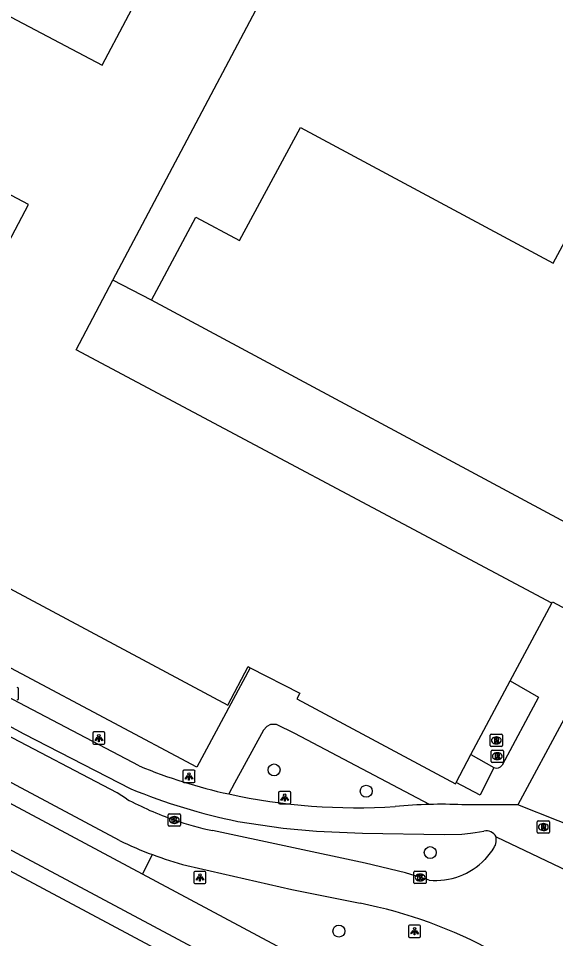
# Model space of a CAD drawing. Extents: x 159489 to 160304, y 383826 to 384530.
# Drawn here: x 159683.9 to 159727.7, y 384046 to 384121.1 of the extents above; entities that cross this region are included whole.
import ezdxf

# ---------------------------------------------------------------- set-up
doc = ezdxf.new("R2010")
doc.units = 0
for name, color, linetype in [('IMGEO_Boom', 7, 'Continuous'), ('IMGEO_Fietspad_gesloten', 7, 'Continuous'), ('IMGEO_Haag', 7, 'Continuous'), ('IMGEO_Kolk', 7, 'Continuous'), ('IMGEO_Lichtpunt', 7, 'Continuous'), ('IMGEO_OVBaan_gesloten', 7, 'Continuous'), ('IMGEO_Pand', 7, 'Continuous'), ('IMGEO_Rijbaan_lokaal_gesloten', 7, 'Continuous'), ('IMGEO_Rioolput', 7, 'Continuous'), ('IMGEO_Voetpad_gesloten', 7, 'Continuous'), ('IMGEO_Voetpad_open', 7, 'Continuous')]:
    doc.layers.add(name, color=color, linetype=linetype)

msp = doc.modelspace()

# ---------------------------------------------------------------- linework, layer by layer
at = {"layer": 'IMGEO_Boom'}
for centre in [(159704.709, 384059.749), (159712.222, 384058.012), (159717.444, 384053.006), (159709.994, 384046.6)]:
    msp.add_circle(centre, 0.489, dxfattribs=at)
at = {"layer": 'IMGEO_Fietspad_gesloten'}
for points in [[(159693.711, 384060.079), (159674.707, 384070.073), (159670.991, 384072.027), (159669.209, 384072.964), (159665.524, 384074.945), (159661.738, 384076.981), (159654.281, 384080.99), (159642.056, 384087.372)], [(159642.439, 384085.088), (159652.872, 384079.481), (159668.485, 384071.248), (159684.302, 384062.68), (159693.034, 384058.215)], [(159724.587, 384056.893), (159720.003, 384056.911)], [(159701.755, 384055.552), (159705.446, 384054.999), (159708.17, 384054.744), (159711.92, 384054.581), (159718.586, 384054.469), (159720.016, 384054.512), (159720.724, 384054.601), (159721.112, 384054.65), (159721.813, 384054.765)]]:
    msp.add_lwpolyline(points, dxfattribs=at)
for centre, radius, start, end in [((159710.192, 384099.824), 43.027, 247.4776, 257.68758), ((159711.228, 384102.187), 47.587, 247.52183, 258.51755), ((159711.491, 384105.849), 49.19, 257.70652, 273.61613), ((159718.089, 384023.697), 33.244, 91.20301, 96.03634), ((159718.312, 384013.195), 43.749, 87.78478, 91.20621), ((159721.989, 384053.862), 0.92, 27.79154, 101.03939)]:
    msp.add_arc(centre, radius, start, end, dxfattribs=at)
at = {"layer": 'IMGEO_Haag'}
msp.add_lwpolyline([(159693.976, 384051.25), (159694.802, 384052.841)], dxfattribs=at)
at = {"layer": 'IMGEO_Kolk'}
for p, q in [((159696.083, 384055.239), (159696.083, 384056.091)), ((159696.158, 384056.165), (159697.01, 384056.165)), ((159697.084, 384056.091), (159697.084, 384055.239)), ((159696.594, 384055.385), (159696.569, 384055.385)), ((159696.571, 384055.945), (159696.596, 384055.945)), ((159697.01, 384055.165), (159696.158, 384055.165)), ((159716.115, 384050.551), (159716.115, 384051.403)), ((159716.19, 384051.477), (159717.042, 384051.477)), ((159716.603, 384051.257), (159716.628, 384051.257)), ((159717.116, 384051.403), (159717.116, 384050.551)), ((159717.042, 384050.477), (159716.19, 384050.477)), ((159716.626, 384050.697), (159716.601, 384050.697))]:
    msp.add_line(p, q, dxfattribs=at)
for points in [[(159696.083, 384055.239), (159696.083, 384056.091)], [(159696.158, 384056.165), (159697.01, 384056.165)], [(159697.084, 384056.091), (159697.084, 384055.239)], [(159696.404, 384055.865), (159696.527, 384055.865), (159696.527, 384055.714), (159696.657, 384055.865), (159696.821, 384055.865), (159696.675, 384055.714), (159696.828, 384055.465), (159696.676, 384055.465), (159696.591, 384055.629), (159696.527, 384055.562), (159696.527, 384055.465), (159696.404, 384055.465), (159696.404, 384055.865)], [(159697.01, 384055.165), (159696.158, 384055.165)], [(159716.115, 384050.551), (159716.115, 384051.403)], [(159716.19, 384051.477), (159717.042, 384051.477)], [(159716.436, 384051.177), (159716.559, 384051.177), (159716.559, 384051.026), (159716.689, 384051.177), (159716.853, 384051.177), (159716.707, 384051.026), (159716.86, 384050.777), (159716.708, 384050.777), (159716.623, 384050.941), (159716.559, 384050.874), (159716.559, 384050.777), (159716.436, 384050.777), (159716.436, 384051.177)], [(159717.116, 384051.403), (159717.116, 384050.551)], [(159717.042, 384050.477), (159716.19, 384050.477)]]:
    msp.add_lwpolyline(points, dxfattribs=at)
for centre, start, end in [((159696.16, 384056.089), 91.55205, 178.44795), ((159696.16, 384056.089), 91.55205, 178.44795), ((159697.008, 384056.089), 1.55205, 88.44795), ((159697.008, 384056.089), 1.55205, 88.44795), ((159696.16, 384055.241), 181.55205, 268.44795), ((159696.16, 384055.241), 181.55205, 268.44795), ((159697.008, 384055.241), 271.55205, 358.44795), ((159697.008, 384055.241), 271.55205, 358.44795), ((159716.192, 384051.401), 91.55205, 178.44795), ((159716.192, 384051.401), 91.55205, 178.44795), ((159717.04, 384051.401), 1.55205, 88.44795), ((159717.04, 384051.401), 1.55205, 88.44795), ((159716.192, 384050.553), 181.55205, 268.44795), ((159716.192, 384050.553), 181.55205, 268.44795), ((159717.04, 384050.553), 271.55205, 358.44795), ((159717.04, 384050.553), 271.55205, 358.44795)]:
    msp.add_arc(centre, 0.0765, start, end, dxfattribs=at)
for centre, major_axis, ratio, start_param, end_param in [((159696.57, 384055.665), (-0.387, 0.002), 0.722429, 4.712389, 7.853982), ((159696.595, 384055.665), (-0.39, 0.002), 0.717154, 1.570796, 4.712389), ((159716.602, 384050.977), (-0.387, 0.002), 0.722429, 4.712389, 7.853982), ((159716.627, 384050.977), (-0.39, 0.002), 0.717154, 1.570796, 4.712389)]:
    msp.add_ellipse(centre, major_axis=major_axis, ratio=ratio, start_param=start_param, end_param=end_param, dxfattribs=at)
at = {"layer": 'IMGEO_Lichtpunt'}
for p, q in [((159683.873, 384065.567), (159683.873, 384066.374)), ((159683.873, 384065.567), (159683.873, 384066.374)), ((159690.833, 384062.845), (159690.025, 384062.845)), ((159690.833, 384062.845), (159690.025, 384062.845)), ((159689.931, 384062.75), (159689.931, 384061.943)), ((159689.931, 384062.75), (159689.931, 384061.943)), ((159690.927, 384061.943), (159690.927, 384062.75)), ((159690.927, 384061.943), (159690.927, 384062.75)), ((159690.025, 384061.849), (159690.833, 384061.849)), ((159690.025, 384061.849), (159690.833, 384061.849)), ((159697.27, 384059.623), (159697.27, 384058.816)), ((159697.27, 384059.623), (159697.27, 384058.816)), ((159698.172, 384059.718), (159697.364, 384059.718)), ((159698.172, 384059.718), (159697.364, 384059.718)), ((159698.266, 384058.816), (159698.266, 384059.623)), ((159698.266, 384058.816), (159698.266, 384059.623)), ((159697.364, 384058.722), (159698.172, 384058.722)), ((159697.364, 384058.722), (159698.172, 384058.722)), ((159705.083, 384057.893), (159705.083, 384057.086)), ((159705.083, 384057.893), (159705.083, 384057.086)), ((159705.985, 384057.988), (159705.177, 384057.988)), ((159705.985, 384057.988), (159705.177, 384057.988)), ((159706.079, 384057.086), (159706.079, 384057.893)), ((159706.079, 384057.086), (159706.079, 384057.893)), ((159705.177, 384056.992), (159705.985, 384056.992)), ((159705.177, 384056.992), (159705.985, 384056.992)), ((159698.166, 384051.381), (159698.166, 384050.574)), ((159698.166, 384051.381), (159698.166, 384050.574)), ((159699.068, 384051.476), (159698.26, 384051.476)), ((159699.068, 384051.476), (159698.26, 384051.476)), ((159699.162, 384050.574), (159699.162, 384051.381)), ((159699.162, 384050.574), (159699.162, 384051.381)), ((159698.26, 384050.48), (159699.068, 384050.48)), ((159698.26, 384050.48), (159699.068, 384050.48)), ((159716.565, 384047.086), (159715.757, 384047.086)), ((159716.565, 384047.086), (159715.757, 384047.086)), ((159715.663, 384046.991), (159715.663, 384046.184)), ((159715.663, 384046.991), (159715.663, 384046.184)), ((159716.659, 384046.184), (159716.659, 384046.991)), ((159716.659, 384046.184), (159716.659, 384046.991)), ((159715.757, 384046.09), (159716.565, 384046.09)), ((159715.757, 384046.09), (159716.565, 384046.09))]:
    msp.add_line(p, q, dxfattribs=at)
for points in [[(159690.305, 384062.414), (159690.344, 384062.386), (159690.156, 384062.124), (159690.118, 384062.151), (159690.305, 384062.414)], [(159690.407, 384062.366), (159690.454, 384062.366), (159690.454, 384062.044), (159690.407, 384062.044), (159690.407, 384062.366)], [(159690.517, 384062.386), (159690.555, 384062.413), (159690.742, 384062.151), (159690.703, 384062.123), (159690.517, 384062.386)], [(159697.644, 384059.287), (159697.683, 384059.259), (159697.495, 384058.997), (159697.457, 384059.024), (159697.644, 384059.287)], [(159697.746, 384059.239), (159697.793, 384059.239), (159697.793, 384058.917), (159697.746, 384058.917), (159697.746, 384059.239)], [(159697.856, 384059.259), (159697.894, 384059.286), (159698.081, 384059.024), (159698.042, 384058.996), (159697.856, 384059.259)], [(159705.457, 384057.557), (159705.496, 384057.529), (159705.308, 384057.267), (159705.27, 384057.294), (159705.457, 384057.557)], [(159705.669, 384057.529), (159705.707, 384057.556), (159705.894, 384057.294), (159705.855, 384057.266), (159705.669, 384057.529)], [(159705.559, 384057.509), (159705.606, 384057.509), (159705.606, 384057.187), (159705.559, 384057.187), (159705.559, 384057.509)], [(159698.54, 384051.045), (159698.579, 384051.017), (159698.391, 384050.755), (159698.353, 384050.782), (159698.54, 384051.045)], [(159698.642, 384050.997), (159698.689, 384050.997), (159698.689, 384050.675), (159698.642, 384050.675), (159698.642, 384050.997)], [(159698.752, 384051.017), (159698.79, 384051.044), (159698.977, 384050.782), (159698.938, 384050.754), (159698.752, 384051.017)], [(159716.037, 384046.655), (159716.076, 384046.627), (159715.888, 384046.365), (159715.85, 384046.392), (159716.037, 384046.655)], [(159716.139, 384046.607), (159716.186, 384046.607), (159716.186, 384046.285), (159716.139, 384046.285), (159716.139, 384046.607)], [(159716.249, 384046.627), (159716.287, 384046.654), (159716.474, 384046.392), (159716.435, 384046.364), (159716.249, 384046.627)]]:
    msp.add_lwpolyline(points, dxfattribs=at)
for centre in [(159690.43, 384062.548), (159697.769, 384059.421), (159705.582, 384057.691), (159698.665, 384051.179), (159716.162, 384046.789)]:
    msp.add_circle(centre, 0.0994, dxfattribs=at)
for centre, start, end in [((159683.779, 384066.374), 0, 90), ((159683.779, 384066.374), 0, 90), ((159683.779, 384065.567), 270, 0), ((159683.779, 384065.567), 270, 360), ((159690.025, 384062.75), 90, 180), ((159690.025, 384062.75), 90, 180), ((159690.833, 384062.75), 0, 90), ((159690.833, 384062.75), 0, 90), ((159690.025, 384061.943), 180, 270), ((159690.025, 384061.943), 180, 270), ((159690.833, 384061.943), 270, 0), ((159690.833, 384061.943), 270, 360), ((159697.364, 384059.623), 90, 180), ((159697.364, 384059.623), 90, 180), ((159698.172, 384059.623), 0, 90), ((159698.172, 384059.623), 0, 90), ((159697.364, 384058.816), 180, 270), ((159697.364, 384058.816), 180, 270), ((159698.172, 384058.816), 270, 0), ((159698.172, 384058.816), 270, 360), ((159705.177, 384057.893), 90, 180), ((159705.177, 384057.893), 90, 180), ((159705.985, 384057.893), 0, 90), ((159705.985, 384057.893), 0, 90), ((159705.177, 384057.086), 180, 270), ((159705.177, 384057.086), 180, 270), ((159705.985, 384057.086), 270, 0), ((159705.985, 384057.086), 270, 360), ((159698.26, 384051.381), 90, 180), ((159698.26, 384051.381), 90, 180), ((159699.068, 384051.381), 0, 90), ((159699.068, 384051.381), 0, 90), ((159698.26, 384050.574), 180, 270), ((159698.26, 384050.574), 180, 270), ((159699.068, 384050.574), 270, 0), ((159699.068, 384050.574), 270, 360), ((159715.757, 384046.991), 90, 180), ((159715.757, 384046.991), 90, 180), ((159716.565, 384046.991), 0, 90), ((159716.565, 384046.991), 0, 90), ((159715.757, 384046.184), 180, 270), ((159715.757, 384046.184), 180, 270), ((159716.565, 384046.184), 270, 0), ((159716.565, 384046.184), 270, 360)]:
    msp.add_arc(centre, 0.0946, start, end, dxfattribs=at)
at = {"layer": 'IMGEO_OVBaan_gesloten'}
for points in [[(159693.976, 384051.25), (159656.977, 384071.043), (159654.816, 384072.267)], [(159778.419, 384002.326), (159655.116, 384068.233), (159654.047, 384068.903), (159653.178, 384069.297)], [(159777.482, 384006.579), (159693.976, 384051.25)]]:
    msp.add_lwpolyline(points, dxfattribs=at)
at = {"layer": 'IMGEO_Pand'}
for points in [[(159691.579, 384099.696), (159709.034, 384132.721), (159709.579, 384133.752), (159712.659, 384132.11), (159714.168, 384134.941), (159711.071, 384136.599), (159711.529, 384137.442), (159729.91, 384172.22), (159721.988, 384176.427)], [(159661.097, 384155.654), (159640.799, 384117.299), (159641.726, 384116.807), (159642.659, 384118.574), (159642.924, 384118.433), (159642.974, 384118.53), (159674.217, 384102.022), (159674.165, 384101.923), (159674.429, 384101.789), (159673.691, 384100.384), (159680.029, 384097.039), (159684.69, 384105.859), (159672.239, 384112.45), (159678.25, 384123.82), (159690.709, 384117.239), (159694.57, 384124.549), (159682.119, 384131.13), (159687.696, 384141.679)], [(159694.71, 384098.068), (159698.331, 384104.838), (159701.898, 384102.938), (159706.87, 384112.163), (159727.463, 384101.093), (159734.04, 384113.305), (159746.233, 384106.739)], [(159746.233, 384106.739), (159742.122, 384099.1), (159733.403, 384103.792), (159730.115, 384097.685), (159738.835, 384092.992), (159731.054, 384078.532), (159694.71, 384098.068)], [(159727.344, 384073.348), (159688.581, 384094.024), (159691.579, 384099.696)], [(159679.636, 384076.415), (159700.953, 384065.041), (159702.586, 384068.177), (159702.766, 384068.085)], [(159723.965, 384067.013), (159727.344, 384073.348)], [(159702.766, 384068.085), (159706.806, 384066.019), (159706.553, 384065.536), (159719.493, 384058.627), (159719.549, 384058.733)], [(159720.755, 384060.994), (159723.965, 384067.013)], [(159719.549, 384058.733), (159720.755, 384060.994)]]:
    msp.add_lwpolyline(points, dxfattribs=at)
at = {"layer": 'IMGEO_Rijbaan_lokaal_gesloten'}
for points in [[(159692.672, 384057.392), (159691.913, 384057.89), (159682.26, 384062.932), (159666.836, 384071.237), (159650.603, 384079.842), (159644.461, 384082.665)], [(159692.099, 384053.993), (159649.297, 384076.854), (159645.19, 384078.814)], [(159732.135, 384070.941), (159724.587, 384056.893)], [(159651.039, 384068.82), (159654.602, 384066.798), (159694.996, 384045.215), (159777.713, 384001.02)], [(159731.166, 384054.292), (159724.587, 384056.893)], [(159717.355, 384050.751), (159715.419, 384051.342), (159712.138, 384052.137), (159699.694, 384054.804)], [(159722.803, 384054.291), (159729.77, 384050.977)], [(159722.534, 384053.267), (159721.894, 384052.447)], [(159697.598, 384051.94), (159706.17, 384050.005), (159711.717, 384048.868)]]:
    msp.add_lwpolyline(points, dxfattribs=at)
for centre, radius, start, end in [((159705.638, 384081.469), 27.346, 241.69598, 250.66473), ((159703.857, 384075.89), 21.493, 250.22004, 258.83058), ((159705.958, 384082.764), 31.935, 244.27985, 249.55341), ((159721.625, 384054.053), 1.202, 319.14517, 11.41729), ((159706.206, 384083.44), 32.655, 249.56071, 254.71662), ((159717.863, 384056.314), 5.586, 264.78314, 316.19332), ((159704.381, 384011.575), 38.007, 61.16717, 78.8708)]:
    msp.add_arc(centre, radius, start, end, dxfattribs=at)
at = {"layer": 'IMGEO_Rioolput'}
for p, q in [((159722.331, 384061.73), (159722.331, 384062.582)), ((159722.406, 384062.656), (159723.258, 384062.656)), ((159722.819, 384062.436), (159722.844, 384062.436)), ((159723.332, 384062.582), (159723.332, 384061.73)), ((159723.258, 384061.656), (159722.406, 384061.656)), ((159722.478, 384061.365), (159723.33, 384061.365)), ((159722.842, 384061.876), (159722.817, 384061.876)), ((159722.403, 384060.439), (159722.403, 384061.291)), ((159722.914, 384060.585), (159722.889, 384060.585)), ((159722.891, 384061.145), (159722.916, 384061.145)), ((159723.404, 384061.291), (159723.404, 384060.439)), ((159723.33, 384060.365), (159722.478, 384060.365)), ((159726.163, 384054.665), (159726.163, 384055.517)), ((159726.238, 384055.591), (159727.09, 384055.591)), ((159726.651, 384055.371), (159726.676, 384055.371)), ((159727.164, 384055.517), (159727.164, 384054.665)), ((159727.09, 384054.591), (159726.238, 384054.591)), ((159726.674, 384054.811), (159726.649, 384054.811))]:
    msp.add_line(p, q, dxfattribs=at)
for points in [[(159722.331, 384061.73), (159722.331, 384062.582)], [(159722.406, 384062.656), (159723.258, 384062.656)], [(159722.92, 384062.354), (159722.668, 384062.356), (159722.668, 384061.956)], [(159722.668, 384061.956), (159722.792, 384061.956), (159722.792, 384062.118), (159722.803, 384062.118)], [(159722.846, 384062.275), (159722.792, 384062.275), (159722.792, 384062.194)], [(159722.792, 384062.194), (159722.844, 384062.194)], [(159722.85, 384062.089), (159722.921, 384061.956), (159723.061, 384061.956), (159722.996, 384062.082)], [(159723.332, 384062.582), (159723.332, 384061.73)], [(159723.258, 384061.656), (159722.406, 384061.656)], [(159722.478, 384061.365), (159723.33, 384061.365)], [(159722.403, 384060.439), (159722.403, 384061.291)], [(159722.992, 384061.063), (159722.74, 384061.065), (159722.74, 384060.665)], [(159722.74, 384060.665), (159722.864, 384060.665), (159722.864, 384060.827), (159722.875, 384060.827)], [(159722.918, 384060.984), (159722.864, 384060.984), (159722.864, 384060.903)], [(159722.864, 384060.903), (159722.916, 384060.903)], [(159722.922, 384060.798), (159722.993, 384060.665), (159723.133, 384060.665), (159723.068, 384060.791)], [(159723.404, 384061.291), (159723.404, 384060.439)], [(159723.33, 384060.365), (159722.478, 384060.365)], [(159726.163, 384054.665), (159726.163, 384055.517)], [(159726.238, 384055.591), (159727.09, 384055.591)], [(159726.752, 384055.289), (159726.5, 384055.291), (159726.5, 384054.891)], [(159727.164, 384055.517), (159727.164, 384054.665)], [(159727.09, 384054.591), (159726.238, 384054.591)], [(159726.5, 384054.891), (159726.624, 384054.891), (159726.624, 384055.053), (159726.635, 384055.053)], [(159726.678, 384055.21), (159726.624, 384055.21), (159726.624, 384055.129)], [(159726.624, 384055.129), (159726.676, 384055.129)], [(159726.682, 384055.024), (159726.753, 384054.891), (159726.893, 384054.891), (159726.828, 384055.017)]]:
    msp.add_lwpolyline(points, dxfattribs=at)
for centre, radius, start, end in [((159722.408, 384062.58), 0.0765, 91.55205, 178.44795), ((159722.408, 384062.58), 0.0765, 91.55205, 178.44795), ((159722.802, 384062.065), 0.0533, 26.02933, 88.69889), ((159722.828, 384062.383), 0.19, 274.7715, 282.96867), ((159722.852, 384062.179), 0.0964, 77.00612, 93.18647), ((159722.866, 384062.236), 0.0378, 276.66336, 79.67722), ((159722.919, 384062.244), 0.109, 350.36119, 89.41601), ((159722.917, 384062.244), 0.112, 277.58423, 350.98172), ((159722.901, 384062.029), 0.108, 29.51342, 73.79051), ((159723.256, 384062.58), 0.0765, 1.55205, 88.44795), ((159723.256, 384062.58), 0.0765, 1.55205, 88.44795), ((159722.408, 384061.732), 0.0765, 181.55205, 268.44795), ((159722.408, 384061.732), 0.0765, 181.55205, 268.44795), ((159722.48, 384061.289), 0.0765, 91.55205, 178.44795), ((159722.48, 384061.289), 0.0765, 91.55205, 178.44795), ((159723.256, 384061.732), 0.0765, 271.55205, 358.44795), ((159723.256, 384061.732), 0.0765, 271.55205, 358.44795), ((159723.328, 384061.289), 0.0765, 1.55205, 88.44795), ((159723.328, 384061.289), 0.0765, 1.55205, 88.44795), ((159722.874, 384060.774), 0.0533, 26.02933, 88.69889), ((159722.9, 384061.092), 0.19, 274.7715, 282.96867), ((159722.924, 384060.888), 0.0964, 77.00612, 93.18647), ((159722.938, 384060.945), 0.0378, 276.66336, 79.67722), ((159722.991, 384060.953), 0.109, 350.36119, 89.41601), ((159722.989, 384060.953), 0.112, 277.58423, 350.98172), ((159722.973, 384060.738), 0.108, 29.51342, 73.79051), ((159722.48, 384060.441), 0.0765, 181.55205, 268.44795), ((159722.48, 384060.441), 0.0765, 181.55205, 268.44795), ((159723.328, 384060.441), 0.0765, 271.55205, 358.44795), ((159723.328, 384060.441), 0.0765, 271.55205, 358.44795), ((159726.24, 384055.515), 0.0765, 91.55205, 178.44795), ((159726.24, 384055.515), 0.0765, 91.55205, 178.44795), ((159727.088, 384055.515), 0.0765, 1.55205, 88.44795), ((159727.088, 384055.515), 0.0765, 1.55205, 88.44795), ((159726.24, 384054.667), 0.0765, 181.55205, 268.44795), ((159726.24, 384054.667), 0.0765, 181.55205, 268.44795), ((159726.634, 384055), 0.0533, 26.02933, 88.69889), ((159726.66, 384055.318), 0.19, 274.7715, 282.96867), ((159726.684, 384055.114), 0.0964, 77.00612, 93.18647), ((159726.698, 384055.171), 0.0378, 276.66336, 79.67722), ((159726.751, 384055.179), 0.109, 350.36119, 89.41601), ((159726.749, 384055.179), 0.112, 277.58423, 350.98172), ((159726.733, 384054.964), 0.108, 29.51342, 73.79051), ((159727.088, 384054.667), 0.0765, 271.55205, 358.44795), ((159727.088, 384054.667), 0.0765, 271.55205, 358.44795)]:
    msp.add_arc(centre, radius, start, end, dxfattribs=at)
for centre, major_axis, ratio, start_param, end_param in [((159722.818, 384062.156), (-0.387, 0.002), 0.722429, 4.712389, 7.853982), ((159722.843, 384062.156), (-0.39, 0.002), 0.717154, 1.570796, 4.712389), ((159722.89, 384060.865), (-0.387, 0.002), 0.722429, 4.712389, 7.853982), ((159722.915, 384060.865), (-0.39, 0.002), 0.717154, 1.570796, 4.712389), ((159726.65, 384055.091), (-0.387, 0.002), 0.722429, 4.712389, 7.853982), ((159726.675, 384055.091), (-0.39, 0.002), 0.717154, 1.570796, 4.712389)]:
    msp.add_ellipse(centre, major_axis=major_axis, ratio=ratio, start_param=start_param, end_param=end_param, dxfattribs=at)
at = {"layer": 'IMGEO_Voetpad_gesloten'}
for points in [[(159702.766, 384068.085), (159698.405, 384059.987), (159676.961, 384071.381), (159679.636, 384076.415)], [(159720.755, 384060.994), (159722.611, 384059.939)], [(159722.611, 384059.939), (159721.515, 384057.697), (159719.549, 384058.733)]]:
    msp.add_lwpolyline(points, dxfattribs=at)
at = {"layer": 'IMGEO_Voetpad_open'}
for points in [[(159694.71, 384098.068), (159691.579, 384099.696)], [(159727.344, 384073.348), (159727.4, 384073.454), (159732.135, 384070.941)], [(159723.965, 384067.013), (159726.26, 384065.693), (159723.307, 384060.146)], [(159717.391, 384056.934), (159706.392, 384062.715), (159704.917, 384063.465), (159704.407, 384063.458), (159704.111, 384063.3), (159703.84, 384062.992), (159701.499, 384058.675), (159701.017, 384057.787)]]:
    msp.add_lwpolyline(points, dxfattribs=at)
msp.add_arc((159722.836, 384060.457), 0.565, 246.58021, 326.5462, dxfattribs=at)

doc.saveas('drawing.dxf')
